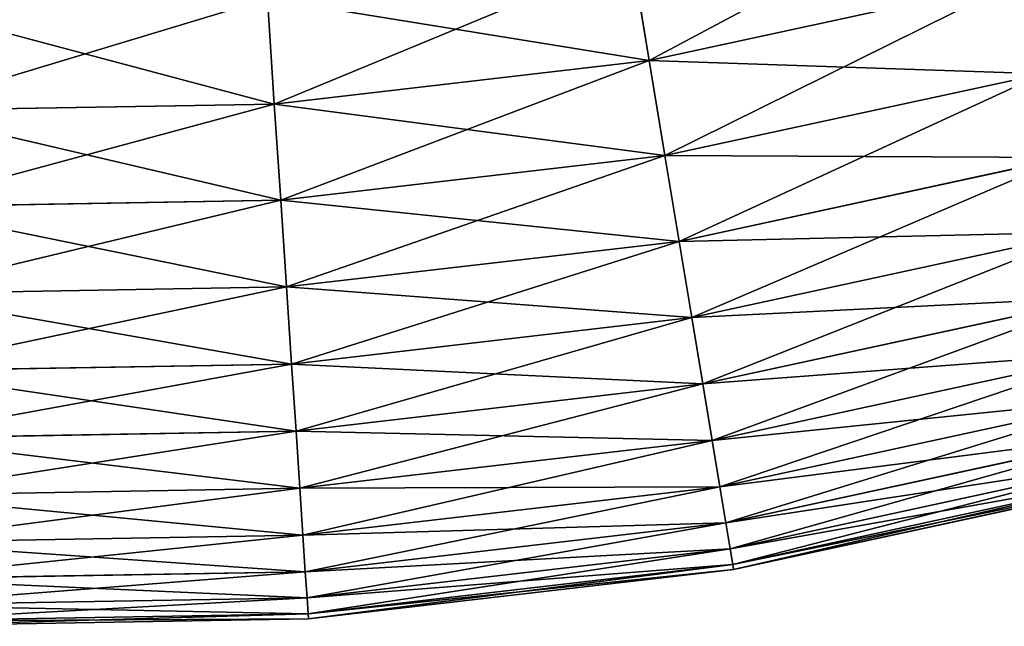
# Model space of a CAD drawing. Extents: x 5 to 635, y -14 to 121.
# Tile 385 of 453: x 585.25 to 596.54, y 3.57 to 10.52. Entities that reach past the tile are written whole.
import ezdxf

# ---------------------------------------------------------------- set-up
doc = ezdxf.new("R2010")
doc.units = 0
doc.layers.get('0').update_dxf_attribs({"color": 13, "linetype": 'CONTINUOUS'})

# ---------------------------------------------------------------- blocks, each defined once
blk = doc.blocks.new('COMPONENT_4')
for p, q in [((56.994, 7.675, 24.235), (57.192, 6.48, 26.37)), ((56.994, 7.675, 75.645), (57.192, 6.48, 73.51)), ((57.192, 6.48, 26.37), (61.42, 7.397, 26.37)), ((57.192, 6.48, 73.51), (61.42, 7.397, 73.51)), ((52.814, 7.191, 24.235), (52.894, 5.982, 26.37)), ((52.814, 7.191, 75.645), (52.894, 5.982, 73.51)), ((52.894, 5.982, 26.37), (57.192, 6.48, 26.37)), ((52.894, 5.982, 73.51), (57.192, 6.48, 73.51)), ((57.192, 6.48, 26.37), (57.373, 5.391, 28.562)), ((57.192, 6.48, 73.51), (57.373, 5.391, 71.318)), ((57.373, 5.391, 28.562), (61.707, 6.33, 28.562)), ((57.373, 5.391, 71.318), (61.707, 6.33, 71.318)), ((48.568, 5.908, 26.37), (52.894, 5.982, 26.37)), ((48.568, 5.908, 73.51), (52.894, 5.982, 73.51)), ((52.894, 5.982, 26.37), (52.967, 4.88, 28.562)), ((52.894, 5.982, 73.51), (52.967, 4.88, 71.318)), ((52.967, 4.88, 28.562), (57.373, 5.391, 28.562)), ((52.967, 4.88, 71.318), (57.373, 5.391, 71.318)), ((57.373, 5.391, 28.562), (57.536, 4.408, 30.806)), ((57.373, 5.391, 71.318), (57.536, 4.408, 69.074)), ((57.536, 4.408, 30.806), (61.966, 5.369, 30.806)), ((57.536, 4.408, 69.074), (61.966, 5.369, 69.074)), ((48.533, 4.804, 28.562), (52.967, 4.88, 28.562)), ((48.533, 4.804, 71.318), (52.967, 4.88, 71.318)), ((52.967, 4.88, 28.562), (53.033, 3.887, 30.806)), ((52.967, 4.88, 71.318), (53.033, 3.887, 69.074)), ((53.033, 3.887, 30.806), (57.536, 4.408, 30.806)), ((53.033, 3.887, 69.074), (57.536, 4.408, 69.074)), ((57.536, 4.408, 30.806), (57.68, 3.536, 33.095)), ((57.536, 4.408, 69.074), (57.68, 3.536, 66.784)), ((57.68, 3.536, 33.095), (62.195, 4.515, 33.095)), ((57.68, 3.536, 66.784), (62.195, 4.515, 66.784)), ((48.501, 3.809, 30.806), (53.033, 3.887, 30.806)), ((48.501, 3.809, 69.074), (53.033, 3.887, 69.074)), ((53.033, 3.887, 30.806), (53.092, 3.004, 33.095)), ((53.033, 3.887, 69.074), (53.092, 3.004, 66.784)), ((57.807, 2.776, 35.426), (62.395, 3.77, 35.426)), ((57.807, 2.776, 64.454), (62.395, 3.77, 64.454)), ((53.092, 3.004, 33.095), (57.68, 3.536, 33.095)), ((53.092, 3.004, 66.784), (57.68, 3.536, 66.784)), ((57.68, 3.536, 33.095), (57.807, 2.776, 35.426)), ((57.68, 3.536, 66.784), (57.807, 2.776, 64.454)), ((57.914, 2.129, 37.791), (62.565, 3.138, 37.791)), ((57.914, 2.129, 62.089), (62.565, 3.138, 62.089)), ((48.473, 2.925, 33.095), (53.092, 3.004, 33.095)), ((48.473, 2.925, 66.784), (53.092, 3.004, 66.784)), ((53.092, 3.004, 33.095), (53.143, 2.235, 35.426)), ((53.092, 3.004, 66.784), (53.143, 2.235, 64.454)), ((53.143, 2.235, 35.426), (57.807, 2.776, 35.426)), ((53.143, 2.235, 64.454), (57.807, 2.776, 64.454)), ((57.807, 2.776, 35.426), (57.914, 2.129, 37.791)), ((57.807, 2.776, 64.454), (57.914, 2.129, 62.089)), ((58.002, 1.598, 40.185), (62.705, 2.618, 40.185)), ((58.002, 1.598, 59.694), (62.705, 2.618, 59.694)), ((48.448, 2.154, 35.426), (53.143, 2.235, 35.426)), ((48.448, 2.154, 64.454), (53.143, 2.235, 64.454)), ((53.143, 2.235, 35.426), (53.186, 1.581, 37.791)), ((53.143, 2.235, 64.454), (53.186, 1.581, 62.089)), ((58.071, 1.184, 42.603), (62.814, 2.212, 42.603)), ((58.071, 1.184, 57.276), (62.814, 2.212, 57.276)), ((53.186, 1.581, 37.791), (57.914, 2.129, 37.791)), ((53.186, 1.581, 62.089), (57.914, 2.129, 62.089)), ((57.914, 2.129, 37.791), (58.002, 1.598, 40.185)), ((57.914, 2.129, 62.089), (58.002, 1.598, 59.694)), ((58.12, 0.887, 45.039), (62.892, 1.922, 45.039)), ((58.12, 0.887, 54.841), (62.892, 1.922, 54.841)), ((58.15, 0.709, 47.486), (62.939, 1.747, 47.486)), ((58.15, 0.709, 52.393), (62.939, 1.747, 52.393)), ((48.427, 1.499, 37.791), (53.186, 1.581, 37.791)), ((48.427, 1.499, 62.089), (53.186, 1.581, 62.089)), ((53.186, 1.581, 37.791), (53.222, 1.044, 40.185)), ((53.186, 1.581, 62.089), (53.222, 1.044, 59.694)), ((53.222, 1.044, 40.185), (58.002, 1.598, 40.185)), ((53.222, 1.044, 59.694), (58.002, 1.598, 59.694)), ((58.002, 1.598, 40.185), (58.071, 1.184, 42.603)), ((58.002, 1.598, 59.694), (58.071, 1.184, 57.276)), ((58.16, 0.649, 49.94), (62.955, 1.689, 49.94)), ((53.249, 0.625, 42.603), (58.071, 1.184, 42.603)), ((53.249, 0.625, 57.276), (58.071, 1.184, 57.276)), ((58.071, 1.184, 42.603), (58.12, 0.887, 45.039)), ((58.071, 1.184, 57.276), (58.12, 0.887, 54.841)), ((48.41, 0.961, 40.185), (53.222, 1.044, 40.185)), ((48.41, 0.961, 59.694), (53.222, 1.044, 59.694)), ((53.222, 1.044, 40.185), (53.249, 0.625, 42.603)), ((53.222, 1.044, 59.694), (53.249, 0.625, 57.276)), ((53.269, 0.325, 45.039), (58.12, 0.887, 45.039)), ((53.269, 0.325, 54.841), (58.12, 0.887, 54.841)), ((58.12, 0.887, 45.039), (58.15, 0.709, 47.486)), ((58.12, 0.887, 54.841), (58.15, 0.709, 52.393)), ((53.281, 0.144, 47.486), (58.15, 0.709, 47.486)), ((53.281, 0.144, 52.393), (58.15, 0.709, 52.393)), ((58.15, 0.709, 47.486), (58.16, 0.649, 49.94)), ((58.15, 0.709, 52.393), (58.16, 0.649, 49.94)), ((48.397, 0.542, 42.603), (53.249, 0.625, 42.603)), ((48.397, 0.542, 57.276), (53.249, 0.625, 57.276)), ((53.249, 0.625, 42.603), (53.269, 0.325, 45.039)), ((53.249, 0.625, 57.276), (53.269, 0.325, 54.841)), ((53.285, 0.084, 49.94), (58.16, 0.649, 49.94)), ((48.387, 0.241, 45.039), (53.269, 0.325, 45.039)), ((48.387, 0.241, 54.841), (53.269, 0.325, 54.841)), ((53.269, 0.325, 45.039), (53.281, 0.144, 47.486)), ((53.269, 0.325, 54.841), (53.281, 0.144, 52.393)), ((48.381, 0.06, 47.486), (53.281, 0.144, 47.486)), ((48.381, 0.06, 52.393), (53.281, 0.144, 52.393)), ((53.281, 0.144, 47.486), (53.285, 0.084, 49.94)), ((53.281, 0.144, 52.393), (53.285, 0.084, 49.94)), ((48.379, 0, 49.94), (53.285, 0.084, 49.94))]:
    blk.add_line(p, q)
mesh = blk.add_polyface()
corners = [(61.42, 7.397, 26.37), (56.994, 7.675, 24.235), (61.106, 8.567, 24.235), (57.192, 6.48, 26.37)]
mesh.append_faces([[corners[k] for k in face] for face in [(0, 1, 2), (1, 0, 3)]], dxfattribs={"vtx0": -1})
mesh = blk.add_polyface()
corners = [(61.106, 8.567, 75.645), (57.192, 6.48, 73.51), (61.42, 7.397, 73.51), (56.994, 7.675, 75.645)]
mesh.append_faces([[corners[k] for k in face] for face in [(0, 1, 2), (1, 0, 3)]], dxfattribs={"vtx0": -1})
mesh = blk.add_polyface()
corners = [(57.192, 6.48, 26.37), (52.814, 7.191, 24.235), (56.994, 7.675, 24.235), (52.894, 5.982, 26.37)]
mesh.append_faces([[corners[k] for k in face] for face in [(0, 1, 2), (1, 0, 3)]], dxfattribs={"vtx0": -1})
mesh = blk.add_polyface()
corners = [(56.994, 7.675, 75.645), (52.894, 5.982, 73.51), (57.192, 6.48, 73.51), (52.814, 7.191, 75.645)]
mesh.append_faces([[corners[k] for k in face] for face in [(0, 1, 2), (1, 0, 3)]], dxfattribs={"vtx0": -1})
mesh = blk.add_polyface()
corners = [(61.707, 6.33, 28.562), (57.192, 6.48, 26.37), (61.42, 7.397, 26.37), (57.373, 5.391, 28.562)]
mesh.append_faces([[corners[k] for k in face] for face in [(0, 1, 2), (1, 0, 3)]], dxfattribs={"vtx0": -1})
mesh = blk.add_polyface()
corners = [(61.42, 7.397, 73.51), (57.373, 5.391, 71.318), (61.707, 6.33, 71.318), (57.192, 6.48, 73.51)]
mesh.append_faces([[corners[k] for k in face] for face in [(0, 1, 2), (1, 0, 3)]], dxfattribs={"vtx0": -1})
mesh = blk.add_polyface()
corners = [(52.894, 5.982, 26.37), (48.607, 7.119, 24.235), (52.814, 7.191, 24.235), (48.568, 5.908, 26.37)]
mesh.append_faces([[corners[k] for k in face] for face in [(0, 1, 2), (1, 0, 3)]], dxfattribs={"vtx0": -1})
mesh = blk.add_polyface()
corners = [(52.814, 7.191, 75.645), (48.568, 5.908, 73.51), (52.894, 5.982, 73.51), (48.607, 7.119, 75.645)]
mesh.append_faces([[corners[k] for k in face] for face in [(0, 1, 2), (1, 0, 3)]], dxfattribs={"vtx0": -1})
mesh = blk.add_polyface()
corners = [(57.373, 5.391, 28.562), (52.894, 5.982, 26.37), (57.192, 6.48, 26.37), (52.967, 4.88, 28.562)]
mesh.append_faces([[corners[k] for k in face] for face in [(0, 1, 2), (1, 0, 3)]], dxfattribs={"vtx0": -1})
mesh = blk.add_polyface()
corners = [(57.192, 6.48, 73.51), (52.967, 4.88, 71.318), (57.373, 5.391, 71.318), (52.894, 5.982, 73.51)]
mesh.append_faces([[corners[k] for k in face] for face in [(0, 1, 2), (1, 0, 3)]], dxfattribs={"vtx0": -1})
mesh = blk.add_polyface()
corners = [(61.966, 5.369, 30.806), (57.373, 5.391, 28.562), (61.707, 6.33, 28.562), (57.536, 4.408, 30.806)]
mesh.append_faces([[corners[k] for k in face] for face in [(0, 1, 2), (1, 0, 3)]], dxfattribs={"vtx0": -1})
mesh = blk.add_polyface()
corners = [(61.707, 6.33, 71.318), (57.536, 4.408, 69.074), (61.966, 5.369, 69.074), (57.373, 5.391, 71.318)]
mesh.append_faces([[corners[k] for k in face] for face in [(0, 1, 2), (1, 0, 3)]], dxfattribs={"vtx0": -1})
mesh = blk.add_polyface()
corners = [(52.967, 4.88, 28.562), (48.568, 5.908, 26.37), (52.894, 5.982, 26.37), (48.533, 4.804, 28.562)]
mesh.append_faces([[corners[k] for k in face] for face in [(0, 1, 2), (1, 0, 3)]], dxfattribs={"vtx0": -1})
mesh = blk.add_polyface()
corners = [(52.894, 5.982, 73.51), (48.533, 4.804, 71.318), (52.967, 4.88, 71.318), (48.568, 5.908, 73.51)]
mesh.append_faces([[corners[k] for k in face] for face in [(0, 1, 2), (1, 0, 3)]], dxfattribs={"vtx0": -1})
mesh = blk.add_polyface()
corners = [(57.536, 4.408, 30.806), (52.967, 4.88, 28.562), (57.373, 5.391, 28.562), (53.033, 3.887, 30.806)]
mesh.append_faces([[corners[k] for k in face] for face in [(0, 1, 2), (1, 0, 3)]], dxfattribs={"vtx0": -1})
mesh = blk.add_polyface()
corners = [(57.373, 5.391, 71.318), (53.033, 3.887, 69.074), (57.536, 4.408, 69.074), (52.967, 4.88, 71.318)]
mesh.append_faces([[corners[k] for k in face] for face in [(0, 1, 2), (1, 0, 3)]], dxfattribs={"vtx0": -1})
mesh = blk.add_polyface()
corners = [(62.195, 4.515, 33.095), (57.536, 4.408, 30.806), (61.966, 5.369, 30.806), (57.68, 3.536, 33.095)]
mesh.append_faces([[corners[k] for k in face] for face in [(0, 1, 2), (1, 0, 3)]], dxfattribs={"vtx0": -1})
mesh = blk.add_polyface()
corners = [(61.966, 5.369, 69.074), (57.68, 3.536, 66.784), (62.195, 4.515, 66.784), (57.536, 4.408, 69.074)]
mesh.append_faces([[corners[k] for k in face] for face in [(0, 1, 2), (1, 0, 3)]], dxfattribs={"vtx0": -1})
mesh = blk.add_polyface()
corners = [(53.033, 3.887, 30.806), (48.533, 4.804, 28.562), (52.967, 4.88, 28.562), (48.501, 3.809, 30.806)]
mesh.append_faces([[corners[k] for k in face] for face in [(0, 1, 2), (1, 0, 3)]], dxfattribs={"vtx0": -1})
mesh = blk.add_polyface()
corners = [(52.967, 4.88, 71.318), (48.501, 3.809, 69.074), (53.033, 3.887, 69.074), (48.533, 4.804, 71.318)]
mesh.append_faces([[corners[k] for k in face] for face in [(0, 1, 2), (1, 0, 3)]], dxfattribs={"vtx0": -1})
mesh = blk.add_polyface()
corners = [(57.68, 3.536, 33.095), (53.033, 3.887, 30.806), (57.536, 4.408, 30.806), (53.092, 3.004, 33.095)]
mesh.append_faces([[corners[k] for k in face] for face in [(0, 1, 2), (1, 0, 3)]], dxfattribs={"vtx0": -1})
mesh = blk.add_polyface()
corners = [(57.536, 4.408, 69.074), (53.092, 3.004, 66.784), (57.68, 3.536, 66.784), (53.033, 3.887, 69.074)]
mesh.append_faces([[corners[k] for k in face] for face in [(0, 1, 2), (1, 0, 3)]], dxfattribs={"vtx0": -1})
mesh = blk.add_polyface()
corners = [(62.395, 3.77, 35.426), (57.68, 3.536, 33.095), (62.195, 4.515, 33.095), (57.807, 2.776, 35.426)]
mesh.append_faces([[corners[k] for k in face] for face in [(0, 1, 2), (1, 0, 3)]], dxfattribs={"vtx0": -1})
mesh = blk.add_polyface()
corners = [(62.195, 4.515, 66.784), (57.807, 2.776, 64.454), (62.395, 3.77, 64.454), (57.68, 3.536, 66.784)]
mesh.append_faces([[corners[k] for k in face] for face in [(0, 1, 2), (1, 0, 3)]], dxfattribs={"vtx0": -1})
mesh = blk.add_polyface()
corners = [(53.092, 3.004, 33.095), (48.501, 3.809, 30.806), (53.033, 3.887, 30.806), (48.473, 2.925, 33.095)]
mesh.append_faces([[corners[k] for k in face] for face in [(0, 1, 2), (1, 0, 3)]], dxfattribs={"vtx0": -1})
mesh = blk.add_polyface()
corners = [(53.033, 3.887, 69.074), (48.473, 2.925, 66.784), (53.092, 3.004, 66.784), (48.501, 3.809, 69.074)]
mesh.append_faces([[corners[k] for k in face] for face in [(0, 1, 2), (1, 0, 3)]], dxfattribs={"vtx0": -1})
mesh = blk.add_polyface()
corners = [(62.565, 3.138, 37.791), (57.807, 2.776, 35.426), (62.395, 3.77, 35.426), (57.914, 2.129, 37.791)]
mesh.append_faces([[corners[k] for k in face] for face in [(0, 1, 2), (1, 0, 3)]], dxfattribs={"vtx0": -1})
mesh = blk.add_polyface()
corners = [(62.395, 3.77, 64.454), (57.914, 2.129, 62.089), (62.565, 3.138, 62.089), (57.807, 2.776, 64.454)]
mesh.append_faces([[corners[k] for k in face] for face in [(0, 1, 2), (1, 0, 3)]], dxfattribs={"vtx0": -1})
mesh = blk.add_polyface()
corners = [(57.807, 2.776, 35.426), (53.092, 3.004, 33.095), (57.68, 3.536, 33.095), (53.143, 2.235, 35.426)]
mesh.append_faces([[corners[k] for k in face] for face in [(0, 1, 2), (1, 0, 3)]], dxfattribs={"vtx0": -1})
mesh = blk.add_polyface()
corners = [(57.68, 3.536, 66.784), (53.143, 2.235, 64.454), (57.807, 2.776, 64.454), (53.092, 3.004, 66.784)]
mesh.append_faces([[corners[k] for k in face] for face in [(0, 1, 2), (1, 0, 3)]], dxfattribs={"vtx0": -1})
mesh = blk.add_polyface()
corners = [(62.705, 2.618, 40.185), (57.914, 2.129, 37.791), (62.565, 3.138, 37.791), (58.002, 1.598, 40.185)]
mesh.append_faces([[corners[k] for k in face] for face in [(0, 1, 2), (1, 0, 3)]], dxfattribs={"vtx0": -1})
mesh = blk.add_polyface()
corners = [(62.565, 3.138, 62.089), (58.002, 1.598, 59.694), (62.705, 2.618, 59.694), (57.914, 2.129, 62.089)]
mesh.append_faces([[corners[k] for k in face] for face in [(0, 1, 2), (1, 0, 3)]], dxfattribs={"vtx0": -1})
mesh = blk.add_polyface()
corners = [(53.143, 2.235, 35.426), (48.473, 2.925, 33.095), (53.092, 3.004, 33.095), (48.448, 2.154, 35.426)]
mesh.append_faces([[corners[k] for k in face] for face in [(0, 1, 2), (1, 0, 3)]], dxfattribs={"vtx0": -1})
mesh = blk.add_polyface()
corners = [(53.092, 3.004, 66.784), (48.448, 2.154, 64.454), (53.143, 2.235, 64.454), (48.473, 2.925, 66.784)]
mesh.append_faces([[corners[k] for k in face] for face in [(0, 1, 2), (1, 0, 3)]], dxfattribs={"vtx0": -1})
mesh = blk.add_polyface()
corners = [(57.914, 2.129, 37.791), (53.143, 2.235, 35.426), (57.807, 2.776, 35.426), (53.186, 1.581, 37.791)]
mesh.append_faces([[corners[k] for k in face] for face in [(0, 1, 2), (1, 0, 3)]], dxfattribs={"vtx0": -1})
mesh = blk.add_polyface()
corners = [(57.807, 2.776, 64.454), (53.186, 1.581, 62.089), (57.914, 2.129, 62.089), (53.143, 2.235, 64.454)]
mesh.append_faces([[corners[k] for k in face] for face in [(0, 1, 2), (1, 0, 3)]], dxfattribs={"vtx0": -1})
mesh = blk.add_polyface()
corners = [(62.814, 2.212, 42.603), (58.002, 1.598, 40.185), (62.705, 2.618, 40.185), (58.071, 1.184, 42.603)]
mesh.append_faces([[corners[k] for k in face] for face in [(0, 1, 2), (1, 0, 3)]], dxfattribs={"vtx0": -1})
mesh = blk.add_polyface()
corners = [(62.705, 2.618, 59.694), (58.071, 1.184, 57.276), (62.814, 2.212, 57.276), (58.002, 1.598, 59.694)]
mesh.append_faces([[corners[k] for k in face] for face in [(0, 1, 2), (1, 0, 3)]], dxfattribs={"vtx0": -1})
mesh = blk.add_polyface()
corners = [(53.186, 1.581, 37.791), (48.448, 2.154, 35.426), (53.143, 2.235, 35.426), (48.427, 1.499, 37.791)]
mesh.append_faces([[corners[k] for k in face] for face in [(0, 1, 2), (1, 0, 3)]], dxfattribs={"vtx0": -1})
mesh = blk.add_polyface()
corners = [(53.143, 2.235, 64.454), (48.427, 1.499, 62.089), (53.186, 1.581, 62.089), (48.448, 2.154, 64.454)]
mesh.append_faces([[corners[k] for k in face] for face in [(0, 1, 2), (1, 0, 3)]], dxfattribs={"vtx0": -1})
mesh = blk.add_polyface()
corners = [(62.892, 1.922, 45.039), (58.071, 1.184, 42.603), (62.814, 2.212, 42.603), (58.12, 0.887, 45.039)]
mesh.append_faces([[corners[k] for k in face] for face in [(0, 1, 2), (1, 0, 3)]], dxfattribs={"vtx0": -1})
mesh = blk.add_polyface()
corners = [(62.814, 2.212, 57.276), (58.12, 0.887, 54.841), (62.892, 1.922, 54.841), (58.071, 1.184, 57.276)]
mesh.append_faces([[corners[k] for k in face] for face in [(0, 1, 2), (1, 0, 3)]], dxfattribs={"vtx0": -1})
mesh = blk.add_polyface()
corners = [(58.002, 1.598, 40.185), (53.186, 1.581, 37.791), (57.914, 2.129, 37.791), (53.222, 1.044, 40.185)]
mesh.append_faces([[corners[k] for k in face] for face in [(0, 1, 2), (1, 0, 3)]], dxfattribs={"vtx0": -1})
mesh = blk.add_polyface()
corners = [(57.914, 2.129, 62.089), (53.222, 1.044, 59.694), (58.002, 1.598, 59.694), (53.186, 1.581, 62.089)]
mesh.append_faces([[corners[k] for k in face] for face in [(0, 1, 2), (1, 0, 3)]], dxfattribs={"vtx0": -1})
mesh = blk.add_polyface()
corners = [(62.939, 1.747, 47.486), (58.12, 0.887, 45.039), (62.892, 1.922, 45.039), (58.15, 0.709, 47.486)]
mesh.append_faces([[corners[k] for k in face] for face in [(0, 1, 2), (1, 0, 3)]], dxfattribs={"vtx0": -1})
mesh = blk.add_polyface()
corners = [(62.892, 1.922, 54.841), (58.15, 0.709, 52.393), (62.939, 1.747, 52.393), (58.12, 0.887, 54.841)]
mesh.append_faces([[corners[k] for k in face] for face in [(0, 1, 2), (1, 0, 3)]], dxfattribs={"vtx0": -1})
mesh = blk.add_polyface()
corners = [(62.955, 1.689, 49.94), (58.15, 0.709, 47.486), (62.939, 1.747, 47.486), (58.16, 0.649, 49.94)]
mesh.append_faces([[corners[k] for k in face] for face in [(0, 1, 2), (1, 0, 3)]], dxfattribs={"vtx0": -1})
mesh = blk.add_polyface()
corners = [(62.939, 1.747, 52.393), (58.16, 0.649, 49.94), (62.955, 1.689, 49.94), (58.15, 0.709, 52.393)]
mesh.append_faces([[corners[k] for k in face] for face in [(0, 1, 2), (1, 0, 3)]], dxfattribs={"vtx0": -1})
mesh = blk.add_polyface()
corners = [(53.222, 1.044, 40.185), (48.427, 1.499, 37.791), (53.186, 1.581, 37.791), (48.41, 0.961, 40.185)]
mesh.append_faces([[corners[k] for k in face] for face in [(0, 1, 2), (1, 0, 3)]], dxfattribs={"vtx0": -1})
mesh = blk.add_polyface()
corners = [(53.186, 1.581, 62.089), (48.41, 0.961, 59.694), (53.222, 1.044, 59.694), (48.427, 1.499, 62.089)]
mesh.append_faces([[corners[k] for k in face] for face in [(0, 1, 2), (1, 0, 3)]], dxfattribs={"vtx0": -1})
mesh = blk.add_polyface()
corners = [(58.071, 1.184, 42.603), (53.222, 1.044, 40.185), (58.002, 1.598, 40.185), (53.249, 0.625, 42.603)]
mesh.append_faces([[corners[k] for k in face] for face in [(0, 1, 2), (1, 0, 3)]], dxfattribs={"vtx0": -1})
mesh = blk.add_polyface()
corners = [(58.002, 1.598, 59.694), (53.249, 0.625, 57.276), (58.071, 1.184, 57.276), (53.222, 1.044, 59.694)]
mesh.append_faces([[corners[k] for k in face] for face in [(0, 1, 2), (1, 0, 3)]], dxfattribs={"vtx0": -1})
mesh = blk.add_polyface()
corners = [(58.12, 0.887, 45.039), (53.249, 0.625, 42.603), (58.071, 1.184, 42.603), (53.269, 0.325, 45.039)]
mesh.append_faces([[corners[k] for k in face] for face in [(0, 1, 2), (1, 0, 3)]], dxfattribs={"vtx0": -1})
mesh = blk.add_polyface()
corners = [(58.071, 1.184, 57.276), (53.269, 0.325, 54.841), (58.12, 0.887, 54.841), (53.249, 0.625, 57.276)]
mesh.append_faces([[corners[k] for k in face] for face in [(0, 1, 2), (1, 0, 3)]], dxfattribs={"vtx0": -1})
mesh = blk.add_polyface()
corners = [(53.249, 0.625, 42.603), (48.41, 0.961, 40.185), (53.222, 1.044, 40.185), (48.397, 0.542, 42.603)]
mesh.append_faces([[corners[k] for k in face] for face in [(0, 1, 2), (1, 0, 3)]], dxfattribs={"vtx0": -1})
mesh = blk.add_polyface()
corners = [(53.222, 1.044, 59.694), (48.397, 0.542, 57.276), (53.249, 0.625, 57.276), (48.41, 0.961, 59.694)]
mesh.append_faces([[corners[k] for k in face] for face in [(0, 1, 2), (1, 0, 3)]], dxfattribs={"vtx0": -1})
mesh = blk.add_polyface()
corners = [(58.15, 0.709, 47.486), (53.269, 0.325, 45.039), (58.12, 0.887, 45.039), (53.281, 0.144, 47.486)]
mesh.append_faces([[corners[k] for k in face] for face in [(0, 1, 2), (1, 0, 3)]], dxfattribs={"vtx0": -1})
mesh = blk.add_polyface()
corners = [(58.12, 0.887, 54.841), (53.281, 0.144, 52.393), (58.15, 0.709, 52.393), (53.269, 0.325, 54.841)]
mesh.append_faces([[corners[k] for k in face] for face in [(0, 1, 2), (1, 0, 3)]], dxfattribs={"vtx0": -1})
mesh = blk.add_polyface()
corners = [(58.16, 0.649, 49.94), (53.281, 0.144, 47.486), (58.15, 0.709, 47.486), (53.285, 0.084, 49.94)]
mesh.append_faces([[corners[k] for k in face] for face in [(0, 1, 2), (1, 0, 3)]], dxfattribs={"vtx0": -1})
mesh = blk.add_polyface()
corners = [(58.15, 0.709, 52.393), (53.285, 0.084, 49.94), (58.16, 0.649, 49.94), (53.281, 0.144, 52.393)]
mesh.append_faces([[corners[k] for k in face] for face in [(0, 1, 2), (1, 0, 3)]], dxfattribs={"vtx0": -1})
mesh = blk.add_polyface()
corners = [(53.269, 0.325, 45.039), (48.397, 0.542, 42.603), (53.249, 0.625, 42.603), (48.387, 0.241, 45.039)]
mesh.append_faces([[corners[k] for k in face] for face in [(0, 1, 2), (1, 0, 3)]], dxfattribs={"vtx0": -1})
mesh = blk.add_polyface()
corners = [(53.249, 0.625, 57.276), (48.387, 0.241, 54.841), (53.269, 0.325, 54.841), (48.397, 0.542, 57.276)]
mesh.append_faces([[corners[k] for k in face] for face in [(0, 1, 2), (1, 0, 3)]], dxfattribs={"vtx0": -1})
mesh = blk.add_polyface()
corners = [(53.281, 0.144, 47.486), (48.387, 0.241, 45.039), (53.269, 0.325, 45.039), (48.381, 0.06, 47.486)]
mesh.append_faces([[corners[k] for k in face] for face in [(0, 1, 2), (1, 0, 3)]], dxfattribs={"vtx0": -1})
mesh = blk.add_polyface()
corners = [(53.269, 0.325, 54.841), (48.381, 0.06, 52.393), (53.281, 0.144, 52.393), (48.387, 0.241, 54.841)]
mesh.append_faces([[corners[k] for k in face] for face in [(0, 1, 2), (1, 0, 3)]], dxfattribs={"vtx0": -1})
mesh = blk.add_polyface()
corners = [(53.285, 0.084, 49.94), (48.381, 0.06, 47.486), (53.281, 0.144, 47.486), (48.379, 0, 49.94)]
mesh.append_faces([[corners[k] for k in face] for face in [(0, 1, 2), (1, 0, 3)]], dxfattribs={"vtx0": -1})
mesh = blk.add_polyface()
corners = [(53.281, 0.144, 52.393), (48.379, 0, 49.94), (53.285, 0.084, 49.94), (48.381, 0.06, 52.393)]
mesh.append_faces([[corners[k] for k in face] for face in [(0, 1, 2), (1, 0, 3)]], dxfattribs={"vtx0": -1})
blk = doc.blocks.new('COMPONENT_5')
blk.add_blockref('COMPONENT_4', (0, 0))
blk = doc.blocks.new('GROUP_3')
blk.add_blockref('COMPONENT_5', (530, 1.542))

msp = doc.modelspace()

# ---------------------------------------------------------------- block references
msp.add_blockref('GROUP_3', (5.278, 2.031, 2.908))

doc.saveas('drawing.dxf')
